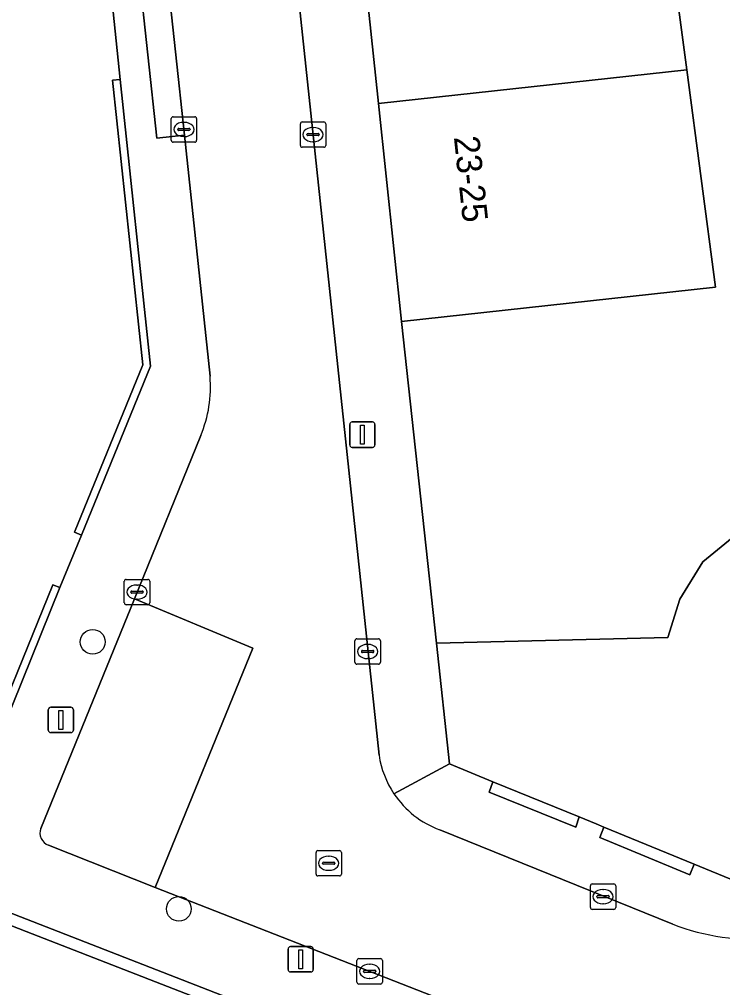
# Model space of a CAD drawing. Extents: x 160663 to 161506, y 382245 to 383291.
# Drawn here: x 161243.57 to 161271.29, y 382754.79 to 382792.94 of the extents above; entities that cross this region are included whole.
import ezdxf

# ---------------------------------------------------------------- set-up
doc = ezdxf.new("R2010")
doc.units = 0
for name, color, linetype in [('IMGEO_Boom', 7, 'Continuous'), ('IMGEO_Erf', 7, 'Continuous'), ('IMGEO_Kolk', 7, 'Continuous'), ('IMGEO_Lichtmast', 7, 'Continuous'), ('IMGEO_Muur', 7, 'Continuous'), ('IMGEO_Pand', 7, 'Continuous'), ('IMGEO_Pand_nummerreeks', 7, 'Continuous'), ('IMGEO_Parkeervlak_open', 7, 'Continuous'), ('IMGEO_Rijbaan_lokaal_open', 7, 'Continuous'), ('IMGEO_Rioolput', 7, 'Continuous'), ('IMGEO_Voetpad_open', 7, 'Continuous')]:
    doc.layers.add(name, color=color, linetype=linetype)

msp = doc.modelspace()

# ---------------------------------------------------------------- linework, layer by layer
at = {"layer": 'IMGEO_Boom'}
for centre in [(161246.463, 382768.414), (161249.856, 382757.893)]:
    msp.add_circle(centre, 0.489, dxfattribs=at)
at = {"layer": 'IMGEO_Erf'}
for points in [[(161244.892, 382770.666), (161245.17, 382770.553), (161246.019, 382772.618), (161245.742, 382772.731), (161248.432, 382779.325), (161247.245, 382790.544), (161247.543, 382790.576), (161243.275, 382831.841), (161235.463, 382834.768), (161235.153, 382834.791), (161226.716, 382838.135), (161227.393, 382839.873), (161225.76, 382840.503), (161226.068, 382841.467)], [(161269.105, 382796.772), (161269.872, 382790.953), (161271.002, 382782.386), (161269.318, 382782.207), (161258.63, 382781.035), (161260.011, 382768.367), (161269.125, 382768.589), (161269.602, 382770.098), (161270.507, 382771.563), (161271.803, 382772.631)], [(161241.901, 382763.306), (161244.892, 382770.666)], [(161164.791, 382654.665), (161254.743, 382709.924), (161258.448, 382712.2), (161270.45, 382719.573), (161270.62, 382719.412), (161271.005, 382719.608), (161270.755, 382720.067), (161270.922, 382720.167), (161269.338, 382726.806), (161260.738, 382724.956), (161260.481, 382726.175), (161258.182, 382725.689), (161257.008, 382731.247), (161259.308, 382731.732), (161259.287, 382731.83), (161262.528, 382732.514), (161268.203, 382733.712), (161267.631, 382736.278), (161261.985, 382735.086), (161260.75, 382740.937), (161266.124, 382742.071), (161264.46, 382748.969), (161239.915, 382758.526)]]:
    msp.add_lwpolyline(points, dxfattribs=at)
at = {"layer": 'IMGEO_Kolk'}
for p, q in [((161249.554, 382788.177), (161249.554, 382789.029)), ((161249.629, 382789.103), (161250.481, 382789.103)), ((161250.042, 382788.883), (161250.067, 382788.883)), ((161250.555, 382789.029), (161250.555, 382788.177)), ((161254.645, 382787.976), (161254.645, 382788.828)), ((161254.72, 382788.902), (161255.572, 382788.902)), ((161255.646, 382788.828), (161255.646, 382787.976)), ((161249.813, 382788.597), (161249.813, 382788.609)), ((161250.251, 382788.56), (161249.853, 382788.56)), ((161249.856, 382788.646), (161250.254, 382788.646)), ((161250.297, 382788.609), (161250.297, 382788.597)), ((161254.904, 382788.396), (161254.904, 382788.408)), ((161254.947, 382788.445), (161255.345, 382788.445)), ((161255.133, 382788.682), (161255.158, 382788.682)), ((161255.388, 382788.408), (161255.388, 382788.396)), ((161250.481, 382788.103), (161249.629, 382788.103)), ((161250.065, 382788.323), (161250.04, 382788.323)), ((161255.342, 382788.359), (161254.944, 382788.359)), ((161255.156, 382788.122), (161255.131, 382788.122)), ((161255.572, 382787.902), (161254.72, 382787.902)), ((161247.783, 382770.873), (161248.635, 382770.873)), ((161247.708, 382769.947), (161247.708, 382770.799)), ((161248.196, 382770.653), (161248.221, 382770.653)), ((161248.709, 382770.799), (161248.709, 382769.947)), ((161247.967, 382770.367), (161247.967, 382770.379)), ((161248.405, 382770.33), (161248.007, 382770.33)), ((161248.01, 382770.416), (161248.408, 382770.416)), ((161248.219, 382770.093), (161248.194, 382770.093)), ((161248.451, 382770.379), (161248.451, 382770.367)), ((161248.635, 382769.873), (161247.783, 382769.873)), ((161256.797, 382767.607), (161256.797, 382768.459)), ((161256.872, 382768.533), (161257.724, 382768.533)), ((161257.285, 382768.313), (161257.31, 382768.313)), ((161257.798, 382768.459), (161257.798, 382767.607)), ((161257.056, 382768.027), (161257.056, 382768.039)), ((161257.494, 382767.99), (161257.096, 382767.99)), ((161257.099, 382768.076), (161257.497, 382768.076)), ((161257.54, 382768.039), (161257.54, 382768.027)), ((161257.724, 382767.533), (161256.872, 382767.533)), ((161257.308, 382767.753), (161257.283, 382767.753)), ((161266.073, 382757.947), (161266.073, 382758.799)), ((161266.148, 382758.873), (161267, 382758.873)), ((161266.561, 382758.653), (161266.586, 382758.653)), ((161267.074, 382758.799), (161267.074, 382757.947)), ((161266.332, 382758.367), (161266.332, 382758.379)), ((161266.77, 382758.33), (161266.372, 382758.33)), ((161266.375, 382758.416), (161266.773, 382758.416)), ((161266.816, 382758.379), (161266.816, 382758.367)), ((161266.584, 382758.093), (161266.559, 382758.093)), ((161267, 382757.873), (161266.148, 382757.873)), ((161256.876, 382755.005), (161256.876, 382755.857)), ((161256.951, 382755.931), (161257.803, 382755.931)), ((161257.364, 382755.711), (161257.389, 382755.711)), ((161257.877, 382755.857), (161257.877, 382755.005)), ((161257.135, 382755.425), (161257.135, 382755.437)), ((161257.573, 382755.388), (161257.175, 382755.388)), ((161257.178, 382755.474), (161257.576, 382755.474)), ((161257.619, 382755.437), (161257.619, 382755.425)), ((161257.803, 382754.931), (161256.951, 382754.931)), ((161257.387, 382755.151), (161257.362, 382755.151))]:
    msp.add_line(p, q, dxfattribs=at)
for points in [[(161249.554, 382788.177), (161249.554, 382789.029)], [(161249.629, 382789.103), (161250.481, 382789.103)], [(161250.555, 382789.029), (161250.555, 382788.177)], [(161254.645, 382787.976), (161254.645, 382788.828)], [(161254.72, 382788.902), (161255.572, 382788.902)], [(161255.646, 382788.828), (161255.646, 382787.976)], [(161250.481, 382788.103), (161249.629, 382788.103)], [(161255.572, 382787.902), (161254.72, 382787.902)], [(161247.783, 382770.873), (161248.635, 382770.873)], [(161247.708, 382769.947), (161247.708, 382770.799)], [(161248.709, 382770.799), (161248.709, 382769.947)], [(161248.635, 382769.873), (161247.783, 382769.873)], [(161256.797, 382767.607), (161256.797, 382768.459)], [(161256.872, 382768.533), (161257.724, 382768.533)], [(161257.798, 382768.459), (161257.798, 382767.607)], [(161257.724, 382767.533), (161256.872, 382767.533)], [(161266.073, 382757.947), (161266.073, 382758.799)], [(161266.148, 382758.873), (161267, 382758.873)], [(161267.074, 382758.799), (161267.074, 382757.947)], [(161267, 382757.873), (161266.148, 382757.873)], [(161256.876, 382755.005), (161256.876, 382755.857)], [(161256.951, 382755.931), (161257.803, 382755.931)], [(161257.877, 382755.857), (161257.877, 382755.005)], [(161257.803, 382754.931), (161256.951, 382754.931)]]:
    msp.add_lwpolyline(points, dxfattribs=at)
for centre, radius, start, end in [((161249.631, 382789.027), 0.0765, 91.552, 178.448), ((161249.631, 382789.027), 0.0765, 91.552, 178.448), ((161250.479, 382789.027), 0.0765, 1.552, 88.448), ((161250.479, 382789.027), 0.0765, 1.552, 88.448), ((161254.722, 382788.826), 0.0765, 91.552, 178.448), ((161254.722, 382788.826), 0.0765, 91.552, 178.448), ((161255.57, 382788.826), 0.0765, 1.552, 88.448), ((161255.57, 382788.826), 0.0765, 1.552, 88.448), ((161249.853, 382788.606), 0.0403, 85.8775, 175.7526), ((161249.85, 382788.596), 0.0366, 178.938, 274.7102), ((161250.254, 382788.603), 0.043, 264.8664, 352.4533), ((161250.258, 382788.608), 0.0386, 1.7309, 96.639), ((161254.944, 382788.405), 0.0403, 85.8775, 175.7526), ((161255.349, 382788.407), 0.0386, 1.7309, 96.639), ((161249.631, 382788.179), 0.0765, 181.552, 268.448), ((161249.631, 382788.179), 0.0765, 181.552, 268.448), ((161250.479, 382788.179), 0.0765, 271.552, 358.448), ((161250.479, 382788.179), 0.0765, 271.552, 358.448), ((161254.941, 382788.395), 0.0366, 178.938, 274.7102), ((161255.345, 382788.402), 0.043, 264.8664, 352.4533), ((161254.722, 382787.978), 0.0765, 181.552, 268.448), ((161254.722, 382787.978), 0.0765, 181.552, 268.448), ((161255.57, 382787.978), 0.0765, 271.552, 358.448), ((161255.57, 382787.978), 0.0765, 271.552, 358.448), ((161247.785, 382770.797), 0.0765, 91.552, 178.448), ((161247.785, 382770.797), 0.0765, 91.552, 178.448), ((161248.633, 382770.797), 0.0765, 1.552, 88.448), ((161248.633, 382770.797), 0.0765, 1.552, 88.448), ((161248.007, 382770.376), 0.0403, 85.8775, 175.7526), ((161248.004, 382770.366), 0.0366, 178.938, 274.7102), ((161248.408, 382770.373), 0.043, 264.8664, 352.4533), ((161248.412, 382770.378), 0.0386, 1.7309, 96.639), ((161247.785, 382769.949), 0.0765, 181.552, 268.448), ((161247.785, 382769.949), 0.0765, 181.552, 268.448), ((161248.633, 382769.949), 0.0765, 271.552, 358.448), ((161248.633, 382769.949), 0.0765, 271.552, 358.448), ((161256.874, 382768.457), 0.0765, 91.552, 178.448), ((161256.874, 382768.457), 0.0765, 91.552, 178.448), ((161257.722, 382768.457), 0.0765, 1.552, 88.448), ((161257.722, 382768.457), 0.0765, 1.552, 88.448), ((161257.096, 382768.036), 0.0403, 85.8775, 175.7526), ((161257.093, 382768.026), 0.0366, 178.938, 274.7102), ((161257.497, 382768.033), 0.043, 264.8664, 352.4533), ((161257.501, 382768.038), 0.0386, 1.7309, 96.639), ((161256.874, 382767.609), 0.0765, 181.552, 268.448), ((161256.874, 382767.609), 0.0765, 181.552, 268.448), ((161257.722, 382767.609), 0.0765, 271.552, 358.448), ((161257.722, 382767.609), 0.0765, 271.552, 358.448), ((161266.15, 382758.797), 0.0765, 91.552, 178.448), ((161266.15, 382758.797), 0.0765, 91.552, 178.448), ((161266.998, 382758.797), 0.0765, 1.552, 88.448), ((161266.998, 382758.797), 0.0765, 1.552, 88.448), ((161266.372, 382758.376), 0.0403, 85.8775, 175.7526), ((161266.369, 382758.366), 0.0366, 178.938, 274.7102), ((161266.773, 382758.373), 0.043, 264.8664, 352.4533), ((161266.777, 382758.378), 0.0386, 1.7309, 96.639), ((161266.15, 382757.949), 0.0765, 181.552, 268.448), ((161266.15, 382757.949), 0.0765, 181.552, 268.448), ((161266.998, 382757.949), 0.0765, 271.552, 358.448), ((161266.998, 382757.949), 0.0765, 271.552, 358.448), ((161256.953, 382755.855), 0.0765, 91.552, 178.448), ((161256.953, 382755.855), 0.0765, 91.552, 178.448), ((161257.801, 382755.855), 0.0765, 1.552, 88.448), ((161257.801, 382755.855), 0.0765, 1.552, 88.448), ((161257.175, 382755.434), 0.0403, 85.8775, 175.7526), ((161257.172, 382755.424), 0.0366, 178.938, 274.7102), ((161257.576, 382755.431), 0.043, 264.8664, 352.4533), ((161257.58, 382755.436), 0.0386, 1.7309, 96.639), ((161256.953, 382755.007), 0.0765, 181.552, 268.448), ((161256.953, 382755.007), 0.0765, 181.552, 268.448), ((161257.801, 382755.007), 0.0765, 271.552, 358.448), ((161257.801, 382755.007), 0.0765, 271.552, 358.448)]:
    msp.add_arc(centre, radius, start, end, dxfattribs=at)
for centre, major_axis, ratio, start_param, end_param in [((161250.041, 382788.603), (-0.387, 0.002), 0.722429, 4.712389, 7.853982), ((161250.066, 382788.603), (-0.39, 0.002), 0.717154, 1.570796, 4.712389), ((161255.132, 382788.402), (-0.387, 0.002), 0.722429, 4.712389, 7.853982), ((161255.157, 382788.402), (-0.39, 0.002), 0.717154, 1.570796, 4.712389), ((161248.195, 382770.373), (-0.387, 0.002), 0.722429, 4.712389, 7.853982), ((161248.22, 382770.373), (-0.39, 0.002), 0.717154, 1.570796, 4.712389), ((161257.284, 382768.033), (-0.387, 0.002), 0.722429, 4.712389, 7.853982), ((161257.309, 382768.033), (-0.39, 0.002), 0.717154, 1.570796, 4.712389), ((161266.56, 382758.373), (-0.387, 0.002), 0.722429, 4.712389, 7.853982), ((161266.585, 382758.373), (-0.39, 0.002), 0.717154, 1.570796, 4.712389), ((161257.363, 382755.431), (-0.387, 0.002), 0.722429, 4.712389, 7.853982), ((161257.388, 382755.431), (-0.39, 0.002), 0.717154, 1.570796, 4.712389)]:
    msp.add_ellipse(centre, major_axis=major_axis, ratio=ratio, start_param=start_param, end_param=end_param, dxfattribs=at)
at = {"layer": 'IMGEO_Lichtmast'}
for p, q in [((161256.592, 382776.177), (161256.592, 382776.977)), ((161256.592, 382776.977), (161256.592, 382776.177)), ((161256.692, 382777.077), (161257.482, 382777.077)), ((161257.482, 382777.077), (161256.692, 382777.077)), ((161257.582, 382776.977), (161257.582, 382776.177)), ((161257.582, 382776.177), (161257.582, 382776.977)), ((161257.482, 382776.077), (161256.692, 382776.077)), ((161256.692, 382776.077), (161257.482, 382776.077)), ((161244.711, 382764.937), (161244.711, 382765.737)), ((161244.711, 382765.737), (161244.711, 382764.937)), ((161244.811, 382765.837), (161245.601, 382765.837)), ((161245.601, 382765.837), (161244.811, 382765.837)), ((161245.701, 382765.737), (161245.701, 382764.937)), ((161245.701, 382764.937), (161245.701, 382765.737)), ((161245.601, 382764.837), (161244.811, 382764.837)), ((161244.811, 382764.837), (161245.601, 382764.837)), ((161254.261, 382756.405), (161255.051, 382756.405)), ((161255.051, 382756.405), (161254.261, 382756.405)), ((161254.161, 382755.505), (161254.161, 382756.305)), ((161254.161, 382756.305), (161254.161, 382755.505)), ((161255.151, 382756.305), (161255.151, 382755.505)), ((161255.151, 382755.505), (161255.151, 382756.305)), ((161255.051, 382755.405), (161254.261, 382755.405)), ((161254.261, 382755.405), (161255.051, 382755.405))]:
    msp.add_line(p, q, dxfattribs=at)
for points in [[(161257.012, 382776.952), (161257.162, 382776.952), (161257.162, 382776.202), (161257.012, 382776.202), (161257.012, 382776.952)], [(161245.131, 382765.712), (161245.281, 382765.712), (161245.281, 382764.962), (161245.131, 382764.962), (161245.131, 382765.712)], [(161254.581, 382756.28), (161254.731, 382756.28), (161254.731, 382755.53), (161254.581, 382755.53), (161254.581, 382756.28)]]:
    msp.add_lwpolyline(points, dxfattribs=at)
for centre, start, end in [((161256.692, 382776.977), 90, 180), ((161256.692, 382776.977), 90, 180), ((161257.482, 382776.977), 0, 90), ((161257.482, 382776.977), 360, 90), ((161256.692, 382776.177), 180, 270), ((161256.692, 382776.177), 180, 270), ((161257.482, 382776.177), 270, 0), ((161257.482, 382776.177), 270, 0), ((161244.811, 382765.737), 90, 180), ((161244.811, 382765.737), 90, 180), ((161245.601, 382765.737), 0, 90), ((161245.601, 382765.737), 360, 90), ((161244.811, 382764.937), 180, 270), ((161244.811, 382764.937), 180, 270), ((161245.601, 382764.937), 270, 0), ((161245.601, 382764.937), 270, 0), ((161254.261, 382756.305), 90, 180), ((161254.261, 382756.305), 90, 180), ((161255.051, 382756.305), 0, 90), ((161255.051, 382756.305), 360, 90), ((161254.261, 382755.505), 180, 270), ((161254.261, 382755.505), 180, 270), ((161255.051, 382755.505), 270, 0), ((161255.051, 382755.505), 270, 0)]:
    msp.add_arc(centre, 0.1, start, end, dxfattribs=at)
at = {"layer": 'IMGEO_Muur'}
for points in [[(161248.738, 382779.281), (161247.543, 382790.576), (161247.245, 382790.544), (161248.432, 382779.325), (161245.742, 382772.731), (161246.019, 382772.618)], [(161245.17, 382770.553), (161244.892, 382770.666), (161241.901, 382763.306), (161242.179, 382763.193)], [(161238.483, 382760.263), (161240.307, 382759.522), (161239.915, 382758.526), (161264.46, 382748.969), (161264.661, 382749.481), (161264.143, 382749.686), (161264.111, 382749.59), (161240.5, 382758.783), (161240.889, 382759.771), (161240.796, 382759.809), (161240.997, 382760.339), (161240.717, 382760.445), (161240.518, 382759.922), (161238.652, 382760.68)]]:
    msp.add_lwpolyline(points, close=True, dxfattribs=at)
at = {"layer": 'IMGEO_Pand'}
msp.add_lwpolyline([(161256.411, 382802.028), (161257.722, 382789.62), (161269.872, 382790.953), (161269.105, 382796.772)], dxfattribs=at)
for points in [[(161257.722, 382789.62), (161258.63, 382781.035), (161269.318, 382782.207), (161271.002, 382782.386), (161269.872, 382790.953)], [(161274.065, 382769.499), (161272.06, 382772.726), (161271.803, 382772.631), (161270.507, 382771.563), (161269.602, 382770.098), (161269.125, 382768.589), (161260.011, 382768.367), (161260.524, 382763.605), (161262.233, 382762.904), (161265.627, 382761.512), (161266.296, 382761.238), (161266.601, 382761.113), (161270.16, 382759.653), (161271.789, 382758.985), (161272.839, 382759.625), (161275.606, 382761.313), (161277.981, 382762.762), (161278.177, 382762.882)]]:
    msp.add_lwpolyline(points, close=True, dxfattribs=at)
at = {"layer": 'IMGEO_Parkeervlak_open'}
msp.add_lwpolyline([(161244.72, 382760.406), (161248.921, 382758.735), (161252.775, 382768.16), (161248.103, 382770.106), (161244.423, 382761.065)], dxfattribs=at)
msp.add_arc((161244.874, 382760.872), 0.491, 156.8601, 251.6605, dxfattribs=at)
at = {"layer": 'IMGEO_Rijbaan_lokaal_open'}
for points in [[(161257.744, 382763.944), (161254.292, 382796.412), (161249.272, 382795.901), (161249.376, 382794.955), (161250.077, 382788.382), (161251.086, 382778.878)], [(161250.718, 382776.539), (161248.103, 382770.106), (161252.775, 382768.16), (161248.921, 382758.735), (161265.984, 382752.066), (161268.754, 382750.968)], [(161269.324, 382757.29), (161260.136, 382761.009)]]:
    msp.add_lwpolyline(points, dxfattribs=at)
for centre, radius, start, end in [((161246.191, 382778.45), 4.913, 337.1164, 5.0013), ((161261.424, 382764.505), 3.722, 188.6737, 213.8676), ((161261.431, 382764.504), 3.728, 213.7978, 249.6775), ((161272.483, 382765.377), 8.682, 248.6656, 275.289)]:
    msp.add_arc(centre, radius, start, end, dxfattribs=at)
at = {"layer": 'IMGEO_Rioolput'}
for p, q in [((161255.337, 382760.19), (161256.189, 382760.19)), ((161255.262, 382759.264), (161255.262, 382760.116)), ((161255.75, 382759.97), (161255.775, 382759.97)), ((161256.263, 382760.116), (161256.263, 382759.264)), ((161255.521, 382759.684), (161255.521, 382759.696)), ((161255.959, 382759.647), (161255.561, 382759.647)), ((161255.564, 382759.733), (161255.962, 382759.733)), ((161255.773, 382759.41), (161255.748, 382759.41)), ((161256.005, 382759.696), (161256.005, 382759.684)), ((161256.189, 382759.19), (161255.337, 382759.19))]:
    msp.add_line(p, q, dxfattribs=at)
for points in [[(161255.337, 382760.19), (161256.189, 382760.19)], [(161255.262, 382759.264), (161255.262, 382760.116)], [(161256.263, 382760.116), (161256.263, 382759.264)], [(161256.189, 382759.19), (161255.337, 382759.19)]]:
    msp.add_lwpolyline(points, dxfattribs=at)
for centre, radius, start, end in [((161255.339, 382760.114), 0.0765, 91.552, 178.448), ((161255.339, 382760.114), 0.0765, 91.552, 178.448), ((161256.187, 382760.114), 0.0765, 1.552, 88.448), ((161256.187, 382760.114), 0.0765, 1.552, 88.448), ((161255.561, 382759.693), 0.0403, 85.8775, 175.7526), ((161255.558, 382759.683), 0.0366, 178.938, 274.7102), ((161255.962, 382759.69), 0.043, 264.8664, 352.4533), ((161255.966, 382759.695), 0.0386, 1.7309, 96.639), ((161255.339, 382759.266), 0.0765, 181.552, 268.448), ((161255.339, 382759.266), 0.0765, 181.552, 268.448), ((161256.187, 382759.266), 0.0765, 271.552, 358.448), ((161256.187, 382759.266), 0.0765, 271.552, 358.448)]:
    msp.add_arc(centre, radius, start, end, dxfattribs=at)
for centre, major_axis, ratio, start_param, end_param in [((161255.749, 382759.69), (-0.387, 0.002), 0.722429, 4.712389, 7.853982), ((161255.774, 382759.69), (-0.39, 0.002), 0.717154, 1.570796, 4.712389)]:
    msp.add_ellipse(centre, major_axis=major_axis, ratio=ratio, start_param=start_param, end_param=end_param, dxfattribs=at)
at = {"layer": 'IMGEO_Voetpad_open'}
for points in [[(161226.068, 382841.467), (161225.76, 382840.503), (161227.393, 382839.873), (161226.716, 382838.135), (161235.153, 382834.791), (161235.463, 382834.768), (161243.275, 382831.841), (161247.543, 382790.576), (161248.738, 382779.281), (161246.019, 382772.618), (161245.17, 382770.553), (161242.179, 382763.193), (161240.997, 382760.339), (161240.796, 382759.809), (161240.889, 382759.771), (161240.5, 382758.783), (161264.111, 382749.59), (161264.143, 382749.686), (161264.661, 382749.481), (161272.912, 382746.205), (161279.746, 382750.02), (161277.37, 382752.586), (161275.249, 382751.323)], [(161251.442, 382833.685), (161251.787, 382830.407), (161250.701, 382830.297), (161253.004, 382808.552), (161254.091, 382808.671), (161254.735, 382802.537), (161253.649, 382802.416), (161253.779, 382801.218), (161254.292, 382796.412), (161257.744, 382763.944)], [(161251.086, 382778.878), (161250.077, 382788.382), (161248.991, 382788.254), (161248.279, 382794.842), (161249.376, 382794.955), (161249.272, 382795.901), (161248.759, 382800.717), (161245.491, 382831.858)], [(161258.333, 382762.431), (161260.524, 382763.605), (161260.011, 382768.367), (161258.63, 382781.035), (161257.722, 382789.62), (161256.411, 382802.028), (161254.999, 382815.382)], [(161244.423, 382761.065), (161248.103, 382770.106), (161250.718, 382776.539)], [(161271.789, 382758.985), (161270.16, 382759.653), (161269.99, 382759.23), (161266.44, 382760.71), (161266.601, 382761.113), (161266.296, 382761.238), (161265.627, 382761.512), (161265.504, 382761.114), (161262.084, 382762.485), (161262.233, 382762.904), (161260.524, 382763.605), (161258.333, 382762.431)], [(161260.136, 382761.009), (161269.324, 382757.29)], [(161269.168, 382749.653), (161265.587, 382751.055), (161265.984, 382752.066), (161248.921, 382758.735), (161244.72, 382760.406)]]:
    msp.add_lwpolyline(points, dxfattribs=at)
for points in [[(161250.077, 382788.382), (161249.376, 382794.955), (161248.279, 382794.842), (161248.991, 382788.254)], [(161265.627, 382761.512), (161262.233, 382762.904), (161262.084, 382762.485), (161265.504, 382761.114)], [(161270.16, 382759.653), (161266.601, 382761.113), (161266.44, 382760.71), (161269.99, 382759.23)]]:
    msp.add_lwpolyline(points, close=True, dxfattribs=at)
for centre, radius, start, end in [((161246.191, 382778.45), 4.913, 337.1164, 5.0013), ((161261.424, 382764.505), 3.722, 188.6737, 213.8676), ((161261.431, 382764.504), 3.728, 213.7978, 249.6775), ((161244.874, 382760.872), 0.491, 156.8601, 251.6605), ((161272.483, 382765.377), 8.682, 248.6656, 275.289)]:
    msp.add_arc(centre, radius, start, end, dxfattribs=at)

# ---------------------------------------------------------------- texts
at = {"layer": 'IMGEO_Pand_nummerreeks'}
msp.add_text('23-25', height=1, rotation=276.0774, dxfattribs=at).set_placement((161260.693, 382788.303))

doc.saveas('drawing.dxf')
